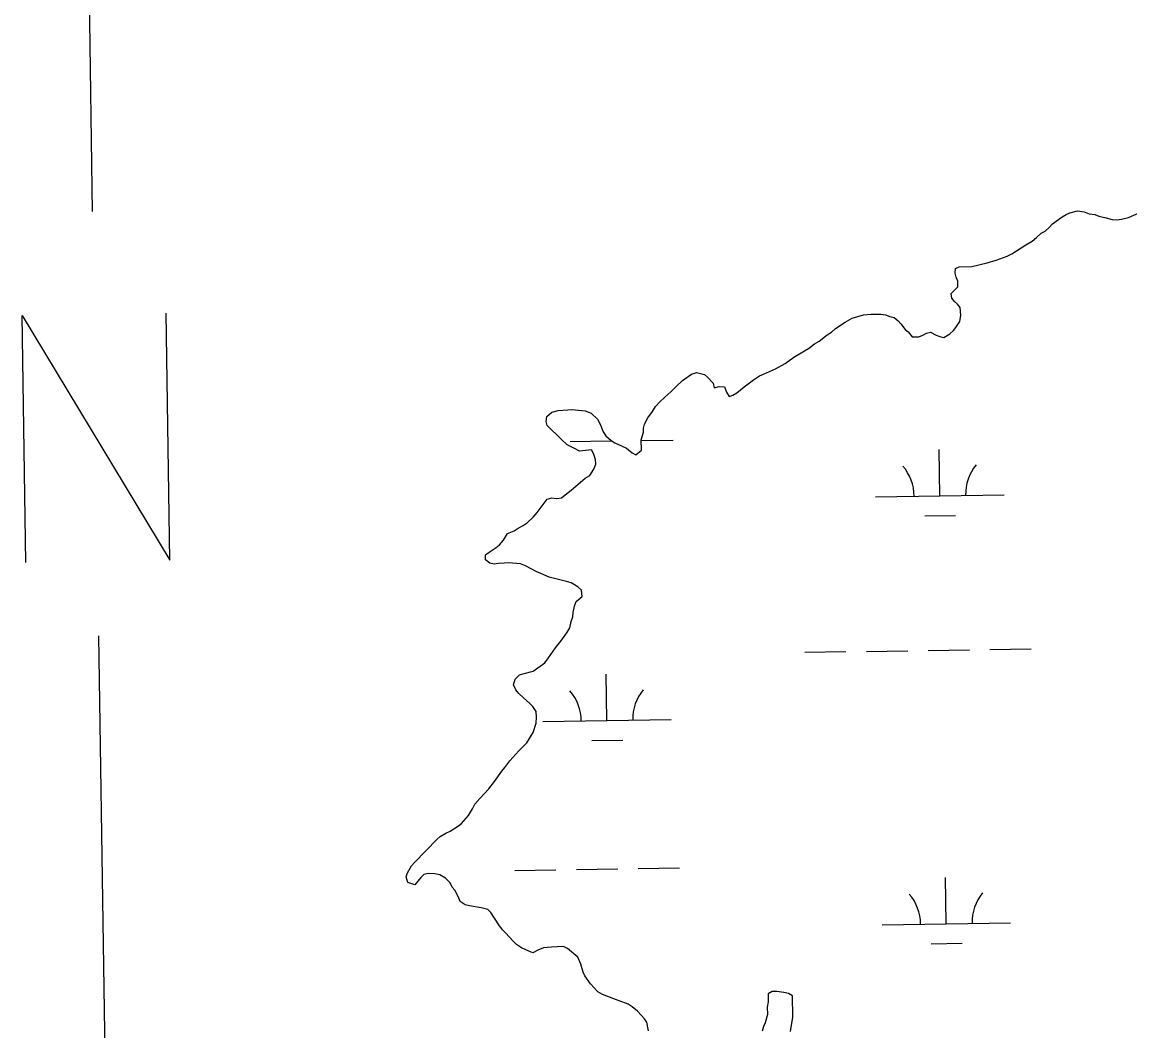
# Model space of a CAD drawing. Extents: x 3807117 to 3845308, y 337856 to 363736.
# Drawn here: x 3839838 to 3840700, y 358525 to 359309 of the extents above; entities that cross this region are included whole.
import ezdxf

# ---------------------------------------------------------------- set-up
doc = ezdxf.new("R2010")
doc.units = 0
for name, color, linetype in [('V-ANNO-SYMB', 7, 'Continuous'), ('V-TOPO-SHOR', 7, 'Continuous'), ('V-WETL-SWMP', 7, 'Continuous')]:
    doc.layers.add(name, color=color, linetype=linetype)

msp = doc.modelspace()

# ---------------------------------------------------------------- linework, layer by layer
at = {"layer": 'V-ANNO-SYMB'}
for p, q in [((3839893.12, 359162.05), (3839889.22, 359422.02)), ((3839902.93, 358507.13), (3839898.06, 358832.09))]:
    msp.add_line(p, q, dxfattribs=at)
msp.add_lwpolyline([(3839841.2, 358889.26), (3839838.32, 359081.24), (3839953.18, 358890.94), (3839950.31, 359082.92)], dxfattribs=at)
at = {"layer": 'V-TOPO-SHOR'}
for points in [[(3840563.25, 359092.02), (3840561.22, 359094.76), (3840560.77, 359098.32), (3840565.84, 359103.56), (3840565.76, 359107.92), (3840564.52, 359111.07), (3840563.68, 359114.23), (3840564.02, 359117.8), (3840566.77, 359119.03), (3840576.68, 359119.2), (3840588.52, 359122.17), (3840595.62, 359124.27), (3840604.3, 359127.19), (3840607.83, 359129.23), (3840618.82, 359136.15), (3840623.53, 359139), (3840627.05, 359141.84), (3840630.57, 359145.07), (3840633.71, 359146.7), (3840636.83, 359149.53), (3840639.56, 359152.35), (3840647, 359158.02), (3840650.15, 359159.66), (3840652.9, 359160.9), (3840658.82, 359162.58), (3840663.99, 359161.87), (3840667.98, 359160.35), (3840672.35, 359159.63), (3840675.54, 359158.49), (3840681.12, 359157), (3840685.89, 359155.89), (3840689.46, 359155.55), (3840693.02, 359156.01), (3840698.56, 359157.29), (3840706.82, 359160.99)], [(3840260.46, 358941.91), (3840265.16, 358945.55), (3840270.63, 358950.01), (3840276.1, 358954.85), (3840279.64, 358956.9), (3840282.73, 358961.7), (3840284.25, 358965.69), (3840284.19, 358969.26), (3840282.53, 358973.99), (3840280.9, 358976.74), (3840271.79, 358975.8), (3840267.8, 358977.71), (3840262.2, 358980.79), (3840257.37, 358985.07), (3840246.49, 358995.6), (3840245.64, 358998.76), (3840246.37, 359002.73), (3840250.28, 359005.97), (3840255.02, 359007.23), (3840262.54, 359007.76), (3840265.71, 359008.21), (3840276.03, 359007.19), (3840280.82, 359005.28), (3840285.66, 359000.6), (3840287.7, 358996.67), (3840290.18, 358990.77), (3840292.21, 358987.63), (3840296.24, 358984.13), (3840299.04, 358982.19), (3840304.23, 358979.9), (3840308.23, 358977.98), (3840312.65, 358974.49), (3840315.45, 358972.95), (3840319.75, 358976.59), (3840319.62, 358984.52), (3840321.5, 358990.49), (3840321.45, 358993.66), (3840322.19, 358996.85), (3840324.89, 359001.65), (3840328.38, 359006.47), (3840330.69, 359010.47), (3840334.2, 359014.09), (3840338.1, 359017.73), (3840342.79, 359021.77), (3840346.69, 359025.8), (3840351.77, 359030.64), (3840356.07, 359033.88), (3840358.82, 359035.51), (3840362.76, 359036.77), (3840368.74, 359035.28), (3840371.15, 359033.34), (3840375.58, 359028.65), (3840376.44, 359025.1), (3840380.39, 359025.96), (3840384.36, 359025.63), (3840386.01, 359021.69), (3840388.05, 359018.16), (3840390.8, 359019.39), (3840393.95, 359021.03), (3840399.81, 359025.88), (3840406.86, 359031.15), (3840411.57, 359034.4), (3840414.72, 359035.64), (3840424.17, 359039.77), (3840431.63, 359043.85), (3840438.29, 359048.72), (3840446.54, 359053.61), (3840449.67, 359055.65), (3840454.37, 359059.29), (3840457.91, 359061.34), (3840464.17, 359066.2), (3840467.7, 359068.24), (3840470.83, 359071.06), (3840478.28, 359075.94), (3840483.77, 359079.21), (3840492.46, 359081.73), (3840498.4, 359082.22), (3840505.93, 359082.35), (3840509.5, 359081.61), (3840513.09, 359080.48), (3840516.28, 359079.74), (3840519.49, 359077.02), (3840521.51, 359074.68), (3840524.76, 359070.37), (3840527.17, 359068.43), (3840530.4, 359064.52), (3840535.56, 359064.6), (3840538.71, 359065.84), (3840541.46, 359067.47), (3840544.61, 359068.32), (3840549.01, 359066.01), (3840551.81, 359064.87), (3840554.99, 359064.13), (3840559.7, 359066.98), (3840562.44, 359069.41), (3840564.38, 359071.82), (3840567.47, 359076.62), (3840568.19, 359081.39), (3840567.69, 359087.33), (3840565.66, 359090.08), (3840563.25, 359092.02)], [(3840214.15, 358601.38), (3840211.73, 358603.72), (3840208.89, 358607.64), (3840202.79, 358617.05), (3840200.37, 358619.39), (3840195.2, 358620.89), (3840186.05, 358622.32), (3840182.87, 358623.07), (3840178.86, 358625.77), (3840177.21, 358629.71), (3840174.75, 358634.43), (3840172.73, 358636.77), (3840171.09, 358640.31), (3840167.46, 358643.82), (3840163.06, 358646.53), (3840159.08, 358647.25), (3840153.92, 358647.56), (3840150.76, 358646.72), (3840148.42, 358644.3), (3840143.76, 358638.67), (3840138.18, 358640.56), (3840136.92, 358644.9), (3840138.05, 358648.09), (3840141.14, 358653.3), (3840143.47, 358656.11), (3840161.01, 358674.24), (3840163.36, 358676.26), (3840167.68, 358678.71), (3840171.22, 358680.36), (3840177.49, 358684.43), (3840179.84, 358686.45), (3840185.29, 358692.48), (3840188.38, 358697.69), (3840190.3, 358701.29), (3840194.19, 358705.72), (3840201.2, 358713.36), (3840205.47, 358718.98), (3840211.28, 358727.01), (3840213.61, 358729.82), (3840217.49, 358735.04), (3840224.5, 358742.69), (3840230.74, 358749.14), (3840235.76, 358757.15), (3840238.02, 358764.32), (3840238.34, 358769.09), (3840237.87, 358773.44), (3840235.43, 358777.36), (3840233.01, 358779.7), (3840228.18, 358783.98), (3840224.56, 358787.49), (3840222.13, 358790.23), (3840220.48, 358794.16), (3840221.6, 358798.54), (3840225.11, 358801.77), (3840228.66, 358803.02), (3840235.77, 358804.72), (3840244.78, 358811.22), (3840247.49, 358815.23), (3840252.91, 358822.85), (3840257.19, 358828.07), (3840261.84, 358834.49), (3840264.15, 358838.49), (3840265.26, 358843.27), (3840266.39, 358846.86), (3840266.73, 358850.43), (3840267.84, 358855.21), (3840268.97, 358858.79), (3840273.66, 358862.84), (3840273.19, 358867.59), (3840270.37, 358870.32), (3840265.16, 358873.4), (3840261.57, 358874.53), (3840248.04, 358877.88), (3840241.65, 358880.54), (3840238.45, 358882.08), (3840229.66, 358886.69), (3840225.67, 358888.21), (3840216.54, 358888.85), (3840212.97, 358888.79), (3840208.62, 358888.32), (3840205.45, 358887.88), (3840201.87, 358888.61), (3840198.66, 358891.33), (3840198.59, 358895.29), (3840201.33, 358897.32), (3840206.82, 358900.98), (3840209.56, 358903.01), (3840212.68, 358906.63), (3840215.76, 358911.83), (3840220.88, 358913.9), (3840224.02, 358915.93), (3840227.95, 358917.98), (3840231.09, 358920.02), (3840235.77, 358924.45), (3840238.88, 358928.07), (3840241.99, 358932.09), (3840246.64, 358938.51), (3840250.19, 358939.36), (3840253.77, 358939.02), (3840257.73, 358939.49), (3840260.46, 358941.91)], [(3840325.23, 358525.11), (3840323.93, 358531.83), (3840322.3, 358534.58), (3840316.65, 358540.43), (3840312.63, 358543.93), (3840309.43, 358545.86), (3840302.64, 358548.53), (3840298.26, 358550.04), (3840289.48, 358553.46), (3840285.88, 358555.39), (3840280.22, 358561.64), (3840275.76, 358567.91), (3840274.52, 358570.66), (3840272.83, 358576.98), (3840270.36, 358582.49), (3840262.33, 358589.09), (3840259.13, 358590.63), (3840254.37, 358590.55), (3840250.02, 358590.08), (3840243.68, 358589.58), (3840239.35, 358587.92), (3840235.42, 358585.87), (3840229.83, 358588.16), (3840226.64, 358589.69), (3840222.62, 358592.4), (3840220.21, 358594.74), (3840214.15, 358601.38)], [(3840435.85, 358524.56), (3840437.65, 358535.69), (3840437.38, 358552.34), (3840434.17, 358554.27), (3840430.59, 358555), (3840425.03, 358555.7), (3840421.46, 358555.65), (3840418.32, 358554.01), (3840418.42, 358547.67), (3840417.7, 358543.69), (3840417.79, 358537.74), (3840415.92, 358531.37), (3840414.77, 358528.58), (3840413.64, 358524.99)]]:
    msp.add_lwpolyline(points, dxfattribs=at)
at = {"layer": 'V-WETL-SWMP'}
for p, q in [((3840264.38, 358983.2), (3840296.38, 358983.68)), ((3840319.63, 358984.03), (3840344.38, 358984.4)), ((3840551.89, 358941.08), (3840551.35, 358977.07)), ((3840501.9, 358940.33), (3840601.89, 358941.82)), ((3840540.12, 358925.47), (3840564.12, 358925.83)), ((3840446.86, 358819.42), (3840478.85, 358819.9)), ((3840494.85, 358820.14), (3840526.85, 358820.62)), ((3840542.85, 358820.86), (3840574.84, 358821.34)), ((3840590.84, 358821.58), (3840622.84, 358822.05)), ((3840293.04, 358766.37), (3840292.5, 358802.36)), ((3840243.05, 358765.62), (3840343.04, 358767.11)), ((3840281.28, 358750.76), (3840305.27, 358751.12)), ((3840221.37, 358649.85), (3840253.37, 358650.33)), ((3840269.37, 358650.57), (3840301.36, 358651.05)), ((3840317.36, 358651.29), (3840349.36, 358651.76)), ((3840556.88, 358608.44), (3840556.34, 358644.43)), ((3840506.88, 358607.69), (3840606.87, 358609.19)), ((3840545.11, 358592.83), (3840569.1, 358593.19))]:
    msp.add_line(p, q, dxfattribs=at)
for points in [[(3840563.25, 359092.02), (3840561.22, 359094.76), (3840560.77, 359098.32), (3840565.84, 359103.56), (3840565.76, 359107.92), (3840564.52, 359111.07), (3840563.68, 359114.23), (3840564.02, 359117.8), (3840566.77, 359119.03), (3840576.68, 359119.2), (3840588.52, 359122.17), (3840595.62, 359124.27), (3840604.3, 359127.19), (3840607.83, 359129.23), (3840618.82, 359136.15), (3840623.53, 359139), (3840627.05, 359141.84), (3840630.57, 359145.07), (3840633.71, 359146.7), (3840636.83, 359149.53), (3840639.56, 359152.35), (3840647, 359158.02), (3840650.15, 359159.66), (3840652.9, 359160.9), (3840658.82, 359162.58), (3840663.99, 359161.87), (3840667.98, 359160.35), (3840672.35, 359159.63), (3840675.54, 359158.49), (3840681.12, 359157), (3840685.89, 359155.89), (3840689.46, 359155.55), (3840693.02, 359156.01), (3840698.56, 359157.29), (3840706.82, 359160.99)], [(3840260.46, 358941.91), (3840265.16, 358945.55), (3840270.63, 358950.01), (3840276.1, 358954.85), (3840279.64, 358956.9), (3840282.73, 358961.7), (3840284.25, 358965.69), (3840284.19, 358969.26), (3840282.53, 358973.99), (3840280.9, 358976.74), (3840271.79, 358975.8), (3840267.8, 358977.71), (3840262.2, 358980.79), (3840257.37, 358985.07), (3840246.49, 358995.6), (3840245.64, 358998.76), (3840246.37, 359002.73), (3840250.28, 359005.97), (3840255.02, 359007.23), (3840262.54, 359007.76), (3840265.71, 359008.21), (3840276.03, 359007.19), (3840280.82, 359005.28), (3840285.66, 359000.6), (3840287.7, 358996.67), (3840290.18, 358990.77), (3840292.21, 358987.63), (3840296.24, 358984.13), (3840299.04, 358982.19), (3840304.23, 358979.9), (3840308.23, 358977.98), (3840312.65, 358974.49), (3840315.45, 358972.95), (3840319.75, 358976.59), (3840319.62, 358984.52), (3840321.5, 358990.49), (3840321.45, 358993.66), (3840322.19, 358996.85), (3840324.89, 359001.65), (3840328.38, 359006.47), (3840330.69, 359010.47), (3840334.2, 359014.09), (3840338.1, 359017.73), (3840342.79, 359021.77), (3840346.69, 359025.8), (3840351.77, 359030.64), (3840356.07, 359033.88), (3840358.82, 359035.51), (3840362.76, 359036.77), (3840368.74, 359035.28), (3840371.15, 359033.34), (3840375.58, 359028.65), (3840376.44, 359025.1), (3840380.39, 359025.96), (3840384.36, 359025.63), (3840386.01, 359021.69), (3840388.05, 359018.16), (3840390.8, 359019.39), (3840393.95, 359021.03), (3840399.81, 359025.88), (3840406.86, 359031.15), (3840411.57, 359034.4), (3840414.72, 359035.64), (3840424.17, 359039.77), (3840431.63, 359043.85), (3840438.29, 359048.72), (3840446.54, 359053.61), (3840449.67, 359055.65), (3840454.37, 359059.29), (3840457.91, 359061.34), (3840464.17, 359066.2), (3840467.7, 359068.24), (3840470.83, 359071.06), (3840478.28, 359075.94), (3840483.77, 359079.21), (3840492.46, 359081.73), (3840498.4, 359082.22), (3840505.93, 359082.35), (3840509.5, 359081.61), (3840513.09, 359080.48), (3840516.28, 359079.74), (3840519.49, 359077.02), (3840521.51, 359074.68), (3840524.76, 359070.37), (3840527.17, 359068.43), (3840530.4, 359064.52), (3840535.56, 359064.6), (3840538.71, 359065.84), (3840541.46, 359067.47), (3840544.61, 359068.32), (3840549.01, 359066.01), (3840551.81, 359064.87), (3840554.99, 359064.13), (3840559.7, 359066.98), (3840562.44, 359069.41), (3840564.38, 359071.82), (3840567.47, 359076.62), (3840568.19, 359081.39), (3840567.69, 359087.33), (3840565.66, 359090.08), (3840563.25, 359092.02)], [(3840214.15, 358601.38), (3840211.73, 358603.72), (3840208.89, 358607.64), (3840202.79, 358617.05), (3840200.37, 358619.39), (3840195.2, 358620.89), (3840186.05, 358622.32), (3840182.87, 358623.07), (3840178.86, 358625.77), (3840177.21, 358629.71), (3840174.75, 358634.43), (3840172.73, 358636.77), (3840171.09, 358640.31), (3840167.46, 358643.82), (3840163.06, 358646.53), (3840159.08, 358647.25), (3840153.92, 358647.56), (3840150.76, 358646.72), (3840148.42, 358644.3), (3840143.76, 358638.67), (3840138.18, 358640.56), (3840136.92, 358644.9), (3840138.05, 358648.09), (3840141.14, 358653.3), (3840143.47, 358656.11), (3840161.01, 358674.24), (3840163.36, 358676.26), (3840167.68, 358678.71), (3840171.22, 358680.36), (3840177.49, 358684.43), (3840179.84, 358686.45), (3840185.29, 358692.48), (3840188.38, 358697.69), (3840190.3, 358701.29), (3840194.19, 358705.72), (3840201.2, 358713.36), (3840205.47, 358718.98), (3840211.28, 358727.01), (3840213.61, 358729.82), (3840217.49, 358735.04), (3840224.5, 358742.69), (3840230.74, 358749.14), (3840235.76, 358757.15), (3840238.02, 358764.32), (3840238.34, 358769.09), (3840237.87, 358773.44), (3840235.43, 358777.36), (3840233.01, 358779.7), (3840228.18, 358783.98), (3840224.56, 358787.49), (3840222.13, 358790.23), (3840220.48, 358794.16), (3840221.6, 358798.54), (3840225.11, 358801.77), (3840228.66, 358803.02), (3840235.77, 358804.72), (3840244.78, 358811.22), (3840247.49, 358815.23), (3840252.91, 358822.85), (3840257.19, 358828.07), (3840261.84, 358834.49), (3840264.15, 358838.49), (3840265.26, 358843.27), (3840266.39, 358846.86), (3840266.73, 358850.43), (3840267.84, 358855.21), (3840268.97, 358858.79), (3840273.66, 358862.84), (3840273.19, 358867.59), (3840270.37, 358870.32), (3840265.16, 358873.4), (3840261.57, 358874.53), (3840248.04, 358877.88), (3840241.65, 358880.54), (3840238.45, 358882.08), (3840229.66, 358886.69), (3840225.67, 358888.21), (3840216.54, 358888.85), (3840212.97, 358888.79), (3840208.62, 358888.32), (3840205.45, 358887.88), (3840201.87, 358888.61), (3840198.66, 358891.33), (3840198.59, 358895.29), (3840201.33, 358897.32), (3840206.82, 358900.98), (3840209.56, 358903.01), (3840212.68, 358906.63), (3840215.76, 358911.83), (3840220.88, 358913.9), (3840224.02, 358915.93), (3840227.95, 358917.98), (3840231.09, 358920.02), (3840235.77, 358924.45), (3840238.88, 358928.07), (3840241.99, 358932.09), (3840246.64, 358938.51), (3840250.19, 358939.36), (3840253.77, 358939.02), (3840257.73, 358939.49), (3840260.46, 358941.91)], [(3840325.23, 358525.11), (3840323.93, 358531.83), (3840322.3, 358534.58), (3840316.65, 358540.43), (3840312.63, 358543.93), (3840309.43, 358545.86), (3840302.64, 358548.53), (3840298.26, 358550.04), (3840289.48, 358553.46), (3840285.88, 358555.39), (3840280.22, 358561.64), (3840275.76, 358567.91), (3840274.52, 358570.66), (3840272.83, 358576.98), (3840270.36, 358582.49), (3840262.33, 358589.09), (3840259.13, 358590.63), (3840254.37, 358590.55), (3840250.02, 358590.08), (3840243.68, 358589.58), (3840239.35, 358587.92), (3840235.42, 358585.87), (3840229.83, 358588.16), (3840226.64, 358589.69), (3840222.62, 358592.4), (3840220.21, 358594.74), (3840214.15, 358601.38)], [(3840435.85, 358524.56), (3840437.65, 358535.69), (3840437.38, 358552.34), (3840434.17, 358554.27), (3840430.59, 358555), (3840425.03, 358555.7), (3840421.46, 358555.65), (3840418.32, 358554.01), (3840418.42, 358547.67), (3840417.7, 358543.69), (3840417.79, 358537.74), (3840415.92, 358531.37), (3840414.77, 358528.58), (3840413.64, 358524.99)]]:
    msp.add_lwpolyline(points, dxfattribs=at)
for centre, start, end in [((3840496.65, 358940.72), 0.08653, 41.63019), ((3840607.12, 358942.38), 140.08653, 181.63019), ((3840237.8, 358766.01), 0.08653, 41.63019), ((3840348.27, 358767.67), 140.08653, 181.63019), ((3840501.63, 358608.09), 0.08653, 41.63019), ((3840612.1, 358609.74), 140.08653, 181.63019)]:
    msp.add_arc(centre, 35.25, start, end, dxfattribs=at)

doc.saveas('drawing.dxf')
